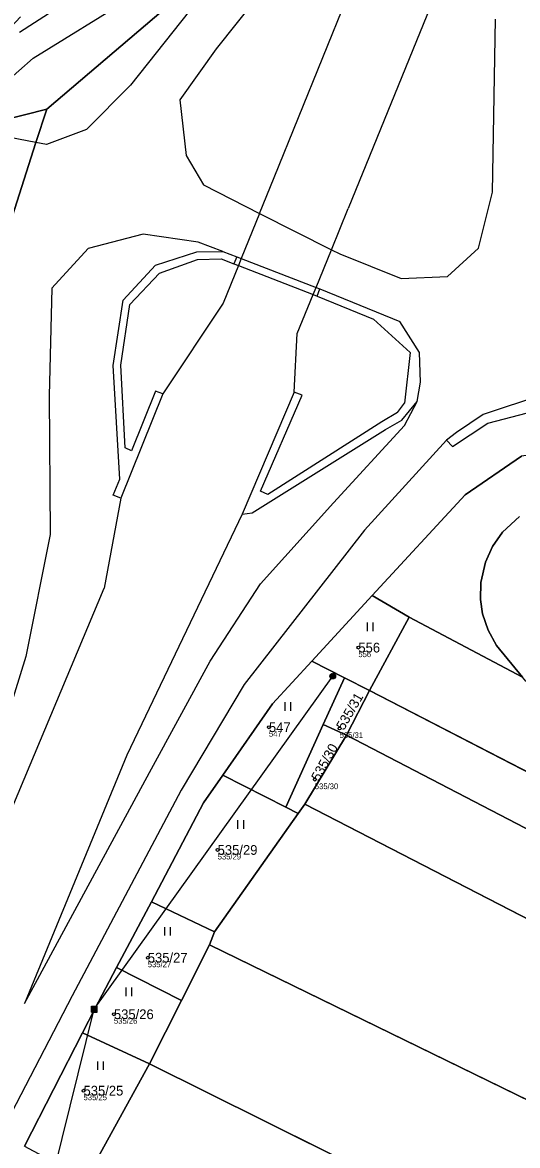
# Model space of a CAD drawing. Extents: x -761891 to -756141, y -1178507 to -1171885.
# Drawn here: x -759575 to -759488.5, y -1174313.5 to -1174117.3 of the extents above; entities that cross this region are included whole.
import ezdxf

# ---------------------------------------------------------------- set-up
doc = ezdxf.new("R2010")
doc.units = 0
for name, color, linetype in [('Definiční body', 7, 'Continuous'), ('Hranice parcel', 7, 'Continuous'), ('Parcelní čísla', 7, 'Continuous'), ('Polygon parcely', 7, 'Continuous'), ('Poz předměty', 7, 'Continuous'), ('Vnitřní kresba', 7, 'Continuous'), ('Značky kultur', 7, 'Continuous')]:
    doc.layers.add(name, color=color, linetype=linetype)

msp = doc.modelspace()

# ---------------------------------------------------------------- linework, layer by layer
at = {"layer": 'Definiční body'}
for centre in [(-759516.3, -1174226.5), (-759531.93, -1174240.41), (-759519.57, -1174240.63), (-759523.91, -1174249.56), (-759540.89, -1174261.84), (-759553.1, -1174280.66), (-759559.02, -1174290.54), (-759564.33, -1174303.89)]:
    msp.add_circle(centre, 0.25, dxfattribs=at)
at = {"layer": 'Hranice parcel'}
for p, q in [((-759524.42, -1174228.84), (-759513.86, -1174217.4)), ((-759513.86, -1174217.4), (-759507.43, -1174221.15)), ((-759507.43, -1174221.15), (-759514.35, -1174233.98)), ((-759487.6, -1174231.65), (-759507.43, -1174221.15)), ((-759518.72, -1174231.75), (-759524.42, -1174228.84)), ((-759518.72, -1174231.75), (-759522.43, -1174239.91)), ((-759514.35, -1174233.98), (-759518.72, -1174231.75)), ((-759514.35, -1174233.98), (-759518.39, -1174241.78)), ((-759397.25, -1174294.42), (-759514.35, -1174233.98)), ((-759522.43, -1174239.91), (-759528.99, -1174254.36)), ((-759518.39, -1174241.78), (-759522.43, -1174239.91)), ((-759518.39, -1174241.78), (-759525.68, -1174253.84)), ((-759518.39, -1174241.78), (-759369.71, -1174319)), ((-759528.99, -1174254.36), (-759539.99, -1174248.77)), ((-759525.68, -1174253.84), (-759526.82, -1174255.46)), ((-759395.81, -1174320.74), (-759525.68, -1174253.84)), ((-759526.82, -1174255.46), (-759541.44, -1174276.12)), ((-759526.82, -1174255.46), (-759528.99, -1174254.36)), ((-759558.56, -1174282.4), (-759552.47, -1174270.88)), ((-759541.44, -1174276.12), (-759552.47, -1174270.88)), ((-759541.44, -1174276.12), (-759542.29, -1174278.44)), ((-759542.29, -1174278.44), (-759547.2, -1174288.12)), ((-759424.99, -1174335.66), (-759542.29, -1174278.44)), ((-759547.2, -1174288.12), (-759558.56, -1174282.4)), ((-759547.2, -1174288.12), (-759552.83, -1174299.21)), ((-759574.64, -1174313.59), (-759564.51, -1174293.79)), ((-759552.83, -1174299.21), (-759564.51, -1174293.79)), ((-759552.83, -1174299.21), (-759562.07, -1174316.05)), ((-759502.04, -1174324.42), (-759552.83, -1174299.21))]:
    msp.add_line(p, q, dxfattribs=at)
for points in [[(-759312.76, -1173560.33), (-759344.06, -1173664.97), (-759351.91, -1173688.97), (-759395.21, -1173795.73), (-759436.43, -1173891.92), (-759462.16, -1173963.67), (-759475.52, -1173987.59), (-759490.94, -1174019.15), (-759505.89, -1174048.76), (-759525.97, -1174080.96), (-759546.06, -1174111.39), (-759570.77, -1174132.45)], [(-759570.77, -1174132.45), (-759572.65, -1174138.29), (-759581.39, -1174165.5), (-759582.02, -1174167.47), (-759579.72, -1174183.08), (-759579.13, -1174206.17), (-759582.66, -1174225.58), (-759595.04, -1174267.27), (-759617.33, -1174334.76), (-759635.3, -1174395.44), (-759649.04, -1174433.65), (-759663.27, -1174468.65), (-759684.37, -1174520.36), (-759705.78, -1174571.46), (-759727.99, -1174624.53), (-759741.75, -1174661.48), (-759749.45, -1174682.15)], [(-759596.29, -1174138.83), (-759587.67, -1174136.68), (-759578.8, -1174134.46), (-759570.77, -1174132.45)], [(-759478.82, -1174191.78), (-759487.79, -1174193.03), (-759497.61, -1174199.81), (-759513.86, -1174217.4)], [(-759488.17, -1174203.59), (-759491.14, -1174206.34), (-759492.85, -1174208.86), (-759494.09, -1174211.59), (-759494.88, -1174215.1), (-759494.94, -1174218.1), (-759494.61, -1174220.6), (-759493.62, -1174223.47), (-759492.16, -1174226.11), (-759487.6, -1174231.65)], [(-759539.99, -1174248.77), (-759531.31, -1174236.29), (-759524.42, -1174228.84)], [(-759552.47, -1174270.88), (-759543.35, -1174253.61), (-759539.99, -1174248.77)], [(-759564.51, -1174293.79), (-759562.37, -1174289.62), (-759558.56, -1174282.4)]]:
    msp.add_lwpolyline(points, dxfattribs=at)
at = {"layer": 'Polygon parcely'}
for points in [[(-759351.91, -1173688.97), (-759395.21, -1173795.73), (-759436.43, -1173891.92), (-759462.16, -1173963.67), (-759475.52, -1173987.59), (-759490.94, -1174019.15), (-759505.89, -1174048.76), (-759525.97, -1174080.96), (-759546.06, -1174111.39), (-759570.77, -1174132.45), (-759572.65, -1174138.29), (-759581.39, -1174165.5)], [(-759575.36, -1174116.32), (-759590.39, -1174132.33), (-759596.29, -1174138.83), (-759587.67, -1174136.68), (-759578.8, -1174134.46), (-759570.77, -1174132.45), (-759546.06, -1174111.39)], [(-759727.99, -1174624.53), (-759705.78, -1174571.46), (-759684.37, -1174520.36), (-759663.27, -1174468.65), (-759649.04, -1174433.65), (-759635.3, -1174395.44), (-759617.33, -1174334.76), (-759595.04, -1174267.27), (-759582.66, -1174225.58), (-759579.13, -1174206.17), (-759579.72, -1174183.08), (-759582.02, -1174167.47), (-759581.39, -1174165.5), (-759572.65, -1174138.29), (-759570.77, -1174132.45), (-759578.8, -1174134.46), (-759587.67, -1174136.68), (-759596.29, -1174138.83), (-759598.54, -1174141.5), (-759601.86, -1174145.43), (-759605.72, -1174150), (-759613.8, -1174159.35), (-759616.95, -1174168.27)], [(-759574.64, -1174313.59), (-759564.51, -1174293.79), (-759562.37, -1174289.62), (-759558.56, -1174282.4), (-759552.47, -1174270.88), (-759543.35, -1174253.61), (-759539.99, -1174248.77), (-759531.31, -1174236.29), (-759524.42, -1174228.84), (-759513.86, -1174217.4), (-759497.61, -1174199.81), (-759487.79, -1174193.03)], [(-759487.79, -1174193.03), (-759497.61, -1174199.81), (-759513.86, -1174217.4), (-759507.43, -1174221.15), (-759487.6, -1174231.65), (-759492.16, -1174226.11), (-759493.62, -1174223.47), (-759494.61, -1174220.6), (-759494.94, -1174218.1), (-759494.88, -1174215.1), (-759494.09, -1174211.59), (-759492.85, -1174208.86), (-759491.14, -1174206.34), (-759488.17, -1174203.59)], [(-759488.17, -1174203.59), (-759491.14, -1174206.34), (-759492.85, -1174208.86), (-759494.09, -1174211.59), (-759494.88, -1174215.1), (-759494.94, -1174218.1), (-759494.61, -1174220.6), (-759493.62, -1174223.47), (-759492.16, -1174226.11), (-759487.6, -1174231.65)]]:
    msp.add_lwpolyline(points, dxfattribs=at)
for points in [[(-759514.35, -1174233.98), (-759507.43, -1174221.15), (-759513.86, -1174217.4), (-759524.42, -1174228.84), (-759518.72, -1174231.75)], [(-759440.89, -1174257.32), (-759459.41, -1174247.31), (-759459.58, -1174247.63), (-759460.66, -1174247.01), (-759460.54, -1174246.68), (-759482.61, -1174234.79), (-759487.03, -1174232.35), (-759487.6, -1174231.65), (-759507.43, -1174221.15), (-759514.35, -1174233.98), (-759397.25, -1174294.42), (-759391.12, -1174282.74), (-759404.47, -1174275.67), (-759407.12, -1174274.88)], [(-759524.42, -1174228.84), (-759531.31, -1174236.29), (-759539.99, -1174248.77), (-759528.99, -1174254.36), (-759522.43, -1174239.91), (-759518.72, -1174231.75)], [(-759518.72, -1174231.75), (-759522.43, -1174239.91), (-759518.39, -1174241.78), (-759514.35, -1174233.98)], [(-759336.1, -1174326.69), (-759348.85, -1174319.99), (-759397.25, -1174294.42), (-759514.35, -1174233.98), (-759518.39, -1174241.78), (-759369.71, -1174319), (-759339.74, -1174334.55)], [(-759522.43, -1174239.91), (-759528.99, -1174254.36), (-759526.82, -1174255.46), (-759525.68, -1174253.84), (-759518.39, -1174241.78)], [(-759376.18, -1174330.85), (-759369.71, -1174319), (-759518.39, -1174241.78), (-759525.68, -1174253.84), (-759395.81, -1174320.74)], [(-759528.99, -1174254.36), (-759539.99, -1174248.77), (-759543.35, -1174253.61), (-759552.47, -1174270.88), (-759541.44, -1174276.12), (-759526.82, -1174255.46)], [(-759541.44, -1174276.12), (-759542.29, -1174278.44), (-759424.99, -1174335.66), (-759383.51, -1174355.89), (-759408.09, -1174343.48), (-759395.81, -1174320.74), (-759525.68, -1174253.84), (-759526.82, -1174255.46)], [(-759552.47, -1174270.88), (-759558.56, -1174282.4), (-759547.2, -1174288.12), (-759542.29, -1174278.44), (-759541.44, -1174276.12)], [(-759502.04, -1174324.42), (-759485.58, -1174332.63), (-759481.97, -1174334.42), (-759481.45, -1174334.68), (-759477.7, -1174336.56), (-759474.81, -1174338), (-759474, -1174338.4), (-759449.86, -1174350.5), (-759446.36, -1174352.11), (-759443.04, -1174353.67), (-759438.33, -1174355.93), (-759437.25, -1174356.51), (-759430.69, -1174345.35), (-759424.99, -1174335.66), (-759542.29, -1174278.44), (-759547.2, -1174288.12), (-759552.83, -1174299.21)], [(-759558.56, -1174282.4), (-759562.37, -1174289.62), (-759564.51, -1174293.79), (-759552.83, -1174299.21), (-759547.2, -1174288.12)], [(-759564.51, -1174293.79), (-759574.64, -1174313.59), (-759563.71, -1174319.44), (-759562.07, -1174316.05), (-759552.83, -1174299.21)], [(-759562.07, -1174316.05), (-759511, -1174342.06), (-759502.04, -1174324.42), (-759552.83, -1174299.21)]]:
    msp.add_lwpolyline(points, close=True, dxfattribs=at)
at = {"layer": 'Poz předměty'}
for p, q in [((-759562.46, -1174289.65), (-759520.77, -1174231.46)), ((-759562.96, -1174289.15), (-759561.96, -1174289.15)), ((-759562.96, -1174290.15), (-759562.96, -1174289.15)), ((-759562.76, -1174290.15), (-759562.76, -1174289.15)), ((-759562.56, -1174290.15), (-759562.56, -1174289.15)), ((-759562.36, -1174290.15), (-759562.36, -1174289.15)), ((-759562.16, -1174290.15), (-759562.16, -1174289.15)), ((-759561.96, -1174290.15), (-759561.96, -1174289.15)), ((-759582.35, -1174369.95), (-759562.46, -1174289.65)), ((-759562.96, -1174289.35), (-759561.96, -1174289.35)), ((-759562.96, -1174289.55), (-759561.96, -1174289.55)), ((-759562.96, -1174289.75), (-759561.96, -1174289.75)), ((-759562.96, -1174289.95), (-759561.96, -1174289.95)), ((-759562.96, -1174290.15), (-759561.96, -1174290.15))]:
    msp.add_line(p, q, dxfattribs=at)
for radius in [0.5, 0.4, 0.3, 0.2, 0.1]:
    msp.add_circle((-759520.77, -1174231.46), radius, dxfattribs=at)
at = {"layer": 'Vnitřní kresba'}
for p, q in [((-759531.01, -1174144.39), (-759493.76, -1174052.56)), ((-759483.09, -1174063.99), (-759518.1, -1174149.81)), ((-759515.49, -1174089.47), (-759541.13, -1174121.89)), ((-759553.09, -1174104.53), (-759575.52, -1174119.07)), ((-759573.15, -1174123.52), (-759548.93, -1174108.59)), ((-759544.21, -1174113.21), (-759556.11, -1174128.24)), ((-759492.86, -1174146.96), (-759492.36, -1174116.71)), ((-759541.13, -1174121.89), (-759547.48, -1174130.81)), ((-759578.12, -1174127.94), (-759573.15, -1174123.52)), ((-759556.11, -1174128.24), (-759563.79, -1174135.99)), ((-759547.48, -1174130.81), (-759546.41, -1174140.53)), ((-759563.79, -1174135.99), (-759570.8, -1174138.64)), ((-759572.65, -1174138.29), (-759577.19, -1174137.42)), ((-759570.8, -1174138.64), (-759572.65, -1174138.29)), ((-759546.41, -1174140.53), (-759543.34, -1174145.68)), ((-759543.34, -1174145.68), (-759533.55, -1174150.65)), ((-759533.55, -1174150.65), (-759531.01, -1174144.39)), ((-759495.3, -1174156.75), (-759492.86, -1174146.96)), ((-759521.02, -1174157), (-759518.1, -1174149.81)), ((-759533.55, -1174150.65), (-759536.76, -1174158.55)), ((-759533.55, -1174150.65), (-759521.02, -1174157)), ((-759553.92, -1174154.26), (-759563.51, -1174156.76)), ((-759544.32, -1174155.7), (-759553.92, -1174154.26)), ((-759540, -1174157.29), (-759544.32, -1174155.7)), ((-759563.51, -1174156.76), (-759569.85, -1174163.73)), ((-759551.73, -1174159.72), (-759544.51, -1174157.39)), ((-759544.51, -1174157.39), (-759540, -1174157.29)), ((-759540, -1174157.29), (-759537.55, -1174158.24)), ((-759523.7, -1174163.59), (-759521.02, -1174157)), ((-759521.02, -1174157), (-759519.56, -1174157.74)), ((-759519.56, -1174157.74), (-759508.8, -1174162.01)), ((-759500.71, -1174161.68), (-759495.3, -1174156.75)), ((-759557.4, -1174165.81), (-759551.73, -1174159.72)), ((-759551.03, -1174161.1), (-759544.44, -1174158.73)), ((-759544.44, -1174158.73), (-759540.25, -1174158.6)), ((-759540.25, -1174158.6), (-759538.05, -1174159.45)), ((-759537.25, -1174159.76), (-759539.92, -1174166.34)), ((-759537.55, -1174158.24), (-759538.05, -1174159.45)), ((-759538.05, -1174159.45), (-759537.25, -1174159.76)), ((-759537.55, -1174158.24), (-759536.76, -1174158.55)), ((-759536.76, -1174158.55), (-759537.25, -1174159.76)), ((-759537.25, -1174159.76), (-759524.21, -1174164.84)), ((-759536.76, -1174158.55), (-759523.7, -1174163.59)), ((-759556.21, -1174166.54), (-759551.03, -1174161.1)), ((-759508.8, -1174162.01), (-759500.71, -1174161.68)), ((-759569.85, -1174163.73), (-759570.33, -1174182.52)), ((-759524.21, -1174164.84), (-759523.7, -1174163.59)), ((-759523.7, -1174163.59), (-759523.02, -1174163.85)), ((-759526.97, -1174171.64), (-759524.21, -1174164.84)), ((-759524.21, -1174164.84), (-759523.52, -1174165.11)), ((-759523.52, -1174165.11), (-759523.02, -1174163.85)), ((-759523.52, -1174165.11), (-759513.65, -1174169.1)), ((-759523.02, -1174163.85), (-759509.05, -1174169.56)), ((-759559.16, -1174177.21), (-759557.4, -1174165.81)), ((-759557.83, -1174177.16), (-759556.21, -1174166.54)), ((-759539.92, -1174166.34), (-759550.5, -1174182.19)), ((-759513.65, -1174169.1), (-759507.24, -1174174.92)), ((-759505.59, -1174174.95), (-759509.05, -1174169.56)), ((-759527.54, -1174181.87), (-759526.97, -1174171.64)), ((-759507.24, -1174174.92), (-759508.25, -1174183.81)), ((-759505.46, -1174180.14), (-759505.59, -1174174.95)), ((-759558, -1174197.07), (-759559.16, -1174177.21)), ((-759557.07, -1174191.61), (-759557.83, -1174177.16)), ((-759506.02, -1174183.48), (-759505.46, -1174180.14)), ((-759570.33, -1174182.52), (-759570.16, -1174206.71)), ((-759550.5, -1174182.19), (-759557.82, -1174200.4)), ((-759551.75, -1174181.71), (-759555.97, -1174192.13)), ((-759550.5, -1174182.19), (-759551.75, -1174181.71)), ((-759527.54, -1174181.87), (-759536.59, -1174203.17)), ((-759533.38, -1174199.18), (-759526.11, -1174182.4)), ((-759526.11, -1174182.4), (-759527.54, -1174181.87)), ((-759484.13, -1174182.32), (-759494.48, -1174185.79)), ((-759509.48, -1174185.41), (-759508.25, -1174183.81)), ((-759508.73, -1174186.76), (-759506.02, -1174183.48)), ((-759508.24, -1174187.68), (-759506.02, -1174183.48)), ((-759493.7, -1174187.29), (-759483.84, -1174184.72)), ((-759512.22, -1174187.03), (-759532.15, -1174199.78)), ((-759509.48, -1174185.41), (-759512.22, -1174187.03)), ((-759511.58, -1174188.4), (-759508.73, -1174186.76)), ((-759499.86, -1174191.38), (-759493.7, -1174187.29)), ((-759494.48, -1174185.79), (-759499.13, -1174188.94)), ((-759534.86, -1174202.98), (-759511.58, -1174188.4)), ((-759520.62, -1174201.21), (-759508.24, -1174187.68)), ((-759499.13, -1174188.94), (-759500.9, -1174190.27)), ((-759500.9, -1174190.27), (-759515.2, -1174205.96)), ((-759500.9, -1174190.27), (-759499.86, -1174191.38)), ((-759555.97, -1174192.13), (-759557.07, -1174191.61)), ((-759559.13, -1174199.89), (-759558, -1174197.07)), ((-759557.82, -1174200.4), (-759560.75, -1174216.13)), ((-759557.82, -1174200.4), (-759559.13, -1174199.89)), ((-759532.15, -1174199.78), (-759533.38, -1174199.18)), ((-759536.59, -1174203.17), (-759534.86, -1174202.98)), ((-759533.4, -1174215.38), (-759520.62, -1174201.21)), ((-759536.59, -1174203.17), (-759556.78, -1174245.26)), ((-759570.16, -1174206.71), (-759574.4, -1174228.03)), ((-759515.2, -1174205.96), (-759536.24, -1174232.93)), ((-759583.35, -1174270.06), (-759560.75, -1174216.13)), ((-759542.2, -1174228.87), (-759533.4, -1174215.38)), ((-759574.4, -1174228.03), (-759587.16, -1174268.97)), ((-759552.82, -1174248.33), (-759542.2, -1174228.87)), ((-759536.24, -1174232.93), (-759547.29, -1174251.41)), ((-759556.78, -1174245.26), (-759574.65, -1174288.65)), ((-759574.65, -1174288.65), (-759552.82, -1174248.33)), ((-759547.29, -1174251.41), (-759566.33, -1174287.34)), ((-759566.33, -1174287.34), (-759600.06, -1174352.26))]:
    msp.add_line(p, q, dxfattribs=at)
at = {"layer": 'Značky kultur'}
for p, q in [((-759514.73, -1174223.62), (-759514.73, -1174222.12)), ((-759513.73, -1174223.62), (-759513.73, -1174222.12)), ((-759529.11, -1174237.53), (-759529.11, -1174236.03)), ((-759528.11, -1174237.53), (-759528.11, -1174236.03)), ((-759537.34, -1174258.16), (-759537.34, -1174256.66)), ((-759536.34, -1174258.16), (-759536.34, -1174256.66)), ((-759550.15, -1174276.8), (-759550.15, -1174275.3)), ((-759549.15, -1174276.8), (-759549.15, -1174275.3)), ((-759556.87, -1174287.37), (-759556.87, -1174285.87)), ((-759555.87, -1174287.37), (-759555.87, -1174285.87)), ((-759561.85, -1174300.27), (-759561.85, -1174298.77)), ((-759560.85, -1174300.27), (-759560.85, -1174298.77))]:
    msp.add_line(p, q, dxfattribs=at)

# ---------------------------------------------------------------- texts
at = {"layer": 'Definiční body'}
for s, p in [('556', (-759516.3, -1174228.16)), ('547', (-759531.93, -1174242.07)), ('535/31', (-759519.57, -1174242.29)), ('535/30', (-759523.91, -1174251.22)), ('535/29', (-759540.89, -1174263.5)), ('535/27', (-759553.1, -1174282.32)), ('535/26', (-759559.02, -1174292.2)), ('535/25', (-759564.33, -1174305.55))]:
    msp.add_text(s, height=1, dxfattribs=at).set_placement(p)
at = {"layer": 'Parcelní čísla'}
for s, p in [('556', (-759516.3, -1174227.35)), ('547', (-759531.93, -1174241.26)), ('535/29', (-759540.89, -1174262.69)), ('535/27', (-759553.1, -1174281.51)), ('535/26', (-759559.02, -1174291.39)), ('535/25', (-759564.33, -1174304.74))]:
    msp.add_text(s, height=1.7, dxfattribs=at).set_placement(p)
for s, rotation, p in [('535/31', 60, (-759518.83, -1174241.05)), ('535/30', 61, (-759523.17, -1174249.97))]:
    msp.add_text(s, height=1.7, rotation=rotation, dxfattribs=at).set_placement(p)

doc.saveas('drawing.dxf')
